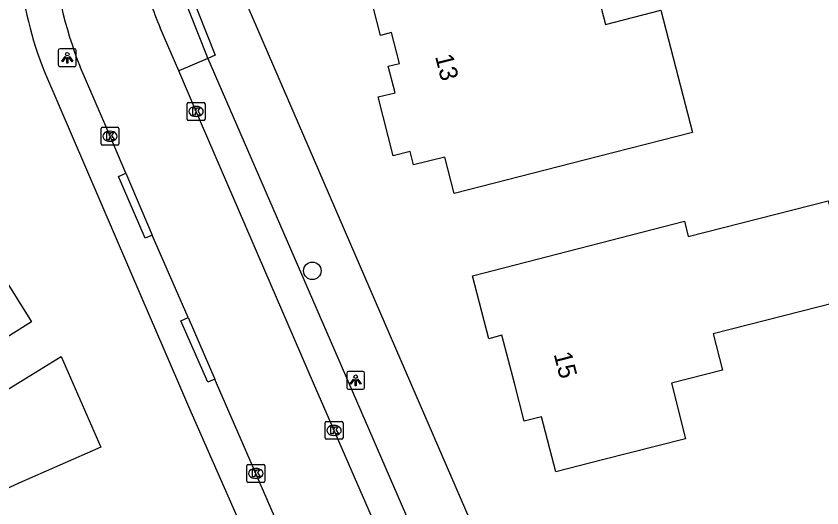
# Model space of a CAD drawing. Extents: x 158838 to 160074, y 386376 to 387776.
# Drawn here: x 159412.68 to 159457.62, y 386743.04 to 386770.49 of the extents above; entities that cross this region are included whole.
import ezdxf

# ---------------------------------------------------------------- set-up
doc = ezdxf.new("R2010")
doc.units = 0
for name, color, linetype in [('IMGEO_Boom', 7, 'Continuous'), ('IMGEO_Kolk', 7, 'Continuous'), ('IMGEO_Lichtpunt', 7, 'Continuous'), ('IMGEO_Pand', 7, 'Continuous'), ('IMGEO_Pand_nummerreeks', 7, 'Continuous'), ('IMGEO_Rijbaan_lokaal_open', 7, 'Continuous'), ('IMGEO_Voetpad_open', 7, 'Continuous')]:
    doc.layers.add(name, color=color, linetype=linetype)

msp = doc.modelspace()

# ---------------------------------------------------------------- linework, layer by layer
at = {"layer": 'IMGEO_Boom'}
msp.add_circle((159429.201, 386756.276), 0.489, dxfattribs=at)
at = {"layer": 'IMGEO_Kolk'}
for p, q in [((159422.213, 386764.743), (159422.213, 386765.595)), ((159422.288, 386765.669), (159423.14, 386765.669)), ((159422.701, 386765.449), (159422.726, 386765.449)), ((159423.214, 386765.595), (159423.214, 386764.743)), ((159423.14, 386764.669), (159422.288, 386764.669)), ((159422.724, 386764.889), (159422.699, 386764.889)), ((159417.414, 386763.361), (159417.414, 386764.213)), ((159417.489, 386764.287), (159418.341, 386764.287)), ((159418.415, 386764.213), (159418.415, 386763.361)), ((159417.902, 386764.067), (159417.927, 386764.067)), ((159418.341, 386763.287), (159417.489, 386763.287)), ((159417.925, 386763.507), (159417.9, 386763.507)), ((159429.909, 386746.941), (159429.909, 386747.793)), ((159429.984, 386747.867), (159430.836, 386747.867)), ((159430.397, 386747.647), (159430.422, 386747.647)), ((159430.91, 386747.793), (159430.91, 386746.941)), ((159430.42, 386747.087), (159430.395, 386747.087)), ((159430.836, 386746.867), (159429.984, 386746.867)), ((159425.546, 386744.537), (159425.546, 386745.389)), ((159425.621, 386745.463), (159426.473, 386745.463)), ((159426.034, 386745.243), (159426.059, 386745.243)), ((159426.547, 386745.389), (159426.547, 386744.537)), ((159426.473, 386744.463), (159425.621, 386744.463)), ((159426.057, 386744.683), (159426.032, 386744.683))]:
    msp.add_line(p, q, dxfattribs=at)
for points in [[(159422.213, 386764.743), (159422.213, 386765.595)], [(159422.288, 386765.669), (159423.14, 386765.669)], [(159423.214, 386765.595), (159423.214, 386764.743)], [(159422.534, 386765.369), (159422.657, 386765.369), (159422.657, 386765.218), (159422.787, 386765.369), (159422.951, 386765.369), (159422.805, 386765.218), (159422.958, 386764.969), (159422.806, 386764.969), (159422.721, 386765.133), (159422.657, 386765.066), (159422.657, 386764.969), (159422.534, 386764.969), (159422.534, 386765.369)], [(159423.14, 386764.669), (159422.288, 386764.669)], [(159417.414, 386763.361), (159417.414, 386764.213)], [(159417.489, 386764.287), (159418.341, 386764.287)], [(159418.415, 386764.213), (159418.415, 386763.361)], [(159417.735, 386763.987), (159417.858, 386763.987), (159417.858, 386763.836), (159417.988, 386763.987), (159418.152, 386763.987), (159418.006, 386763.836), (159418.159, 386763.587), (159418.007, 386763.587), (159417.922, 386763.751), (159417.858, 386763.684), (159417.858, 386763.587), (159417.735, 386763.587), (159417.735, 386763.987)], [(159418.341, 386763.287), (159417.489, 386763.287)], [(159429.909, 386746.941), (159429.909, 386747.793)], [(159429.984, 386747.867), (159430.836, 386747.867)], [(159430.23, 386747.567), (159430.353, 386747.567), (159430.353, 386747.416), (159430.483, 386747.567), (159430.647, 386747.567), (159430.501, 386747.416), (159430.654, 386747.167), (159430.502, 386747.167), (159430.417, 386747.331), (159430.353, 386747.264), (159430.353, 386747.167), (159430.23, 386747.167), (159430.23, 386747.567)], [(159430.91, 386747.793), (159430.91, 386746.941)], [(159430.836, 386746.867), (159429.984, 386746.867)], [(159425.546, 386744.537), (159425.546, 386745.389)], [(159425.621, 386745.463), (159426.473, 386745.463)], [(159426.547, 386745.389), (159426.547, 386744.537)], [(159425.867, 386745.163), (159425.99, 386745.163), (159425.99, 386745.012), (159426.12, 386745.163), (159426.284, 386745.163), (159426.138, 386745.012), (159426.291, 386744.763), (159426.139, 386744.763), (159426.054, 386744.927), (159425.99, 386744.86), (159425.99, 386744.763), (159425.867, 386744.763), (159425.867, 386745.163)], [(159426.473, 386744.463), (159425.621, 386744.463)]]:
    msp.add_lwpolyline(points, dxfattribs=at)
for centre, start, end in [((159422.29, 386765.593), 91.552, 178.448), ((159422.29, 386765.593), 91.552, 178.448), ((159423.138, 386765.593), 1.552, 88.448), ((159423.138, 386765.593), 1.552, 88.448), ((159422.29, 386764.745), 181.552, 268.448), ((159422.29, 386764.745), 181.552, 268.448), ((159423.138, 386764.745), 271.552, 358.448), ((159423.138, 386764.745), 271.552, 358.448), ((159417.491, 386764.211), 91.552, 178.448), ((159417.491, 386764.211), 91.552, 178.448), ((159418.339, 386764.211), 1.552, 88.448), ((159418.339, 386764.211), 1.552, 88.448), ((159417.491, 386763.363), 181.552, 268.448), ((159417.491, 386763.363), 181.552, 268.448), ((159418.339, 386763.363), 271.552, 358.448), ((159418.339, 386763.363), 271.552, 358.448), ((159429.986, 386747.791), 91.552, 178.448), ((159429.986, 386747.791), 91.552, 178.448), ((159430.834, 386747.791), 1.552, 88.448), ((159430.834, 386747.791), 1.552, 88.448), ((159429.986, 386746.943), 181.552, 268.448), ((159429.986, 386746.943), 181.552, 268.448), ((159430.834, 386746.943), 271.552, 358.448), ((159430.834, 386746.943), 271.552, 358.448), ((159425.623, 386745.387), 91.552, 178.448), ((159425.623, 386745.387), 91.552, 178.448), ((159426.471, 386745.387), 1.552, 88.448), ((159426.471, 386745.387), 1.552, 88.448), ((159425.623, 386744.539), 181.552, 268.448), ((159425.623, 386744.539), 181.552, 268.448), ((159426.471, 386744.539), 271.552, 358.448), ((159426.471, 386744.539), 271.552, 358.448)]:
    msp.add_arc(centre, 0.0765, start, end, dxfattribs=at)
for centre, major_axis, ratio, start_param, end_param in [((159422.7, 386765.169), (-0.387, 0.002), 0.722429, 4.712389, 7.853982), ((159422.725, 386765.169), (-0.39, 0.002), 0.717154, 1.570796, 4.712389), ((159417.901, 386763.787), (-0.387, 0.002), 0.722429, 4.712389, 7.853982), ((159417.926, 386763.787), (-0.39, 0.002), 0.717154, 1.570796, 4.712389), ((159430.396, 386747.367), (-0.387, 0.002), 0.722429, 4.712389, 7.853982), ((159430.421, 386747.367), (-0.39, 0.002), 0.717154, 1.570796, 4.712389), ((159426.033, 386744.963), (-0.387, 0.002), 0.722429, 4.712389, 7.853982), ((159426.058, 386744.963), (-0.39, 0.002), 0.717154, 1.570796, 4.712389)]:
    msp.add_ellipse(centre, major_axis=major_axis, ratio=ratio, start_param=start_param, end_param=end_param, dxfattribs=at)
at = {"layer": 'IMGEO_Lichtpunt'}
for p, q in [((159415.934, 386768.667), (159415.126, 386768.667)), ((159415.934, 386768.667), (159415.126, 386768.667)), ((159415.032, 386768.572), (159415.032, 386767.765)), ((159415.032, 386768.572), (159415.032, 386767.765)), ((159416.028, 386767.765), (159416.028, 386768.572)), ((159416.028, 386767.765), (159416.028, 386768.572)), ((159415.126, 386767.671), (159415.934, 386767.671)), ((159415.126, 386767.671), (159415.934, 386767.671)), ((159432.022, 386750.659), (159431.214, 386750.659)), ((159432.022, 386750.659), (159431.214, 386750.659)), ((159431.12, 386750.564), (159431.12, 386749.757)), ((159431.12, 386750.564), (159431.12, 386749.757)), ((159432.116, 386749.757), (159432.116, 386750.564)), ((159432.116, 386749.757), (159432.116, 386750.564)), ((159431.214, 386749.663), (159432.022, 386749.663)), ((159431.214, 386749.663), (159432.022, 386749.663))]:
    msp.add_line(p, q, dxfattribs=at)
for points in [[(159415.406, 386768.236), (159415.445, 386768.208), (159415.257, 386767.946), (159415.219, 386767.973), (159415.406, 386768.236)], [(159415.508, 386768.188), (159415.555, 386768.188), (159415.555, 386767.866), (159415.508, 386767.866), (159415.508, 386768.188)], [(159415.618, 386768.208), (159415.656, 386768.235), (159415.843, 386767.973), (159415.804, 386767.945), (159415.618, 386768.208)], [(159431.494, 386750.228), (159431.533, 386750.2), (159431.345, 386749.938), (159431.307, 386749.965), (159431.494, 386750.228)], [(159431.596, 386750.18), (159431.643, 386750.18), (159431.643, 386749.858), (159431.596, 386749.858), (159431.596, 386750.18)], [(159431.706, 386750.2), (159431.744, 386750.227), (159431.931, 386749.965), (159431.892, 386749.937), (159431.706, 386750.2)]]:
    msp.add_lwpolyline(points, dxfattribs=at)
for centre in [(159415.531, 386768.37), (159431.619, 386750.362)]:
    msp.add_circle(centre, 0.0994, dxfattribs=at)
for centre, start, end in [((159415.126, 386768.572), 90, 180), ((159415.126, 386768.572), 90, 180), ((159415.934, 386768.572), 0, 90), ((159415.934, 386768.572), 0, 90), ((159415.126, 386767.765), 180, 270), ((159415.126, 386767.765), 180, 270), ((159415.934, 386767.765), 270, 0), ((159415.934, 386767.765), 270, 360), ((159431.214, 386750.564), 90, 180), ((159431.214, 386750.564), 90, 180), ((159432.022, 386750.564), 0, 90), ((159432.022, 386750.564), 0, 90), ((159431.214, 386749.757), 180, 270), ((159431.214, 386749.757), 180, 270), ((159432.022, 386749.757), 270, 0), ((159432.022, 386749.757), 270, 360)]:
    msp.add_arc(centre, 0.0946, start, end, dxfattribs=at)
at = {"layer": 'IMGEO_Pand'}
for points in [[(159450.395, 386764.004), (159445.154, 386762.654), (159437.116, 386760.584), (159436.593, 386762.615), (159434.84, 386762.19), (159434.659, 386762.935), (159433.709, 386762.693), (159432.87, 386765.985), (159433.812, 386766.218), (159433.435, 386767.706), (159434.067, 386767.853), (159433.622, 386769.573), (159433.002, 386769.412), (159432.589, 386771.007), (159434.328, 386771.456), (159433.513, 386774.643), (159441.544, 386776.698), (159442.369, 386773.498), (159444.502, 386774.048), (159445.541, 386770.018), (159448.638, 386770.816), (159450.395, 386764.004)], [(159391.364, 386761.376), (159391.311, 386761.571), (159395.319, 386762.663), (159408.07, 386766.076), (159409.265, 386761.613), (159408.696, 386761.46), (159408.953, 386760.858), (159410.354, 386757.573), (159410.605, 386756.983), (159411.111, 386757.281), (159413.534, 386753.424), (159408.084, 386750), (159399.715, 386744.742), (159399.521, 386745.082)], [(159459.355, 386754.752), (159451.563, 386752.759), (159452.082, 386750.731), (159449.222, 386750), (159450.003, 386746.897), (159445.373, 386745.713), (159442.777, 386745.051), (159441.976, 386748.126), (159441.019, 386747.878), (159440.468, 386750), (159439.773, 386752.678), (159439.041, 386752.483), (159438.134, 386755.992), (159449.946, 386759.044), (159450.164, 386758.19), (159457.965, 386760.185), (159459.355, 386754.752)], [(159412.77, 386750), (159415.193, 386751.483), (159415.843, 386750), (159417.409, 386746.428), (159412.83, 386744.42), (159411.563, 386743.849), (159409.701, 386748.121), (159412.77, 386750)]]:
    msp.add_lwpolyline(points, dxfattribs=at)
at = {"layer": 'IMGEO_Rijbaan_lokaal_open'}
for points in [[(159421.744, 386767.43), (159420.711, 386769.843)], [(159418.792, 386761.717), (159417.916, 386763.787), (159416.243, 386767.668)], [(159432.995, 386741.426), (159430.408, 386747.366), (159429.269, 386750), (159422.713, 386765.168), (159421.744, 386767.43)], [(159418.792, 386761.717), (159420.265, 386758.263)], [(159422.271, 386753.66), (159420.265, 386758.263)], [(159422.271, 386753.66), (159423.765, 386750.217)], [(159433.61, 386727.506), (159426.056, 386744.954), (159423.859, 386750), (159423.765, 386750.217)]]:
    msp.add_lwpolyline(points, dxfattribs=at)
for centre, radius, start, end in [((159438.426, 386776.384), 23.834, 184.6355, 201.451), ((159432.994, 386775.302), 13.441, 197.3374, 203.9646)]:
    msp.add_arc(centre, radius, start, end, dxfattribs=at)
at = {"layer": 'IMGEO_Voetpad_open'}
for points in [[(159421.917, 386771.833), (159422.344, 386771.948), (159423.783, 386768.311), (159423.379, 386768.136)], [(159423.379, 386768.136), (159423.313, 386768.289), (159421.917, 386771.833)], [(159449.026, 386721.315), (159448.841, 386721.278), (159448.653, 386721.258), (159448.464, 386721.254), (159448.276, 386721.268), (159448.09, 386721.298), (159447.907, 386721.345), (159447.729, 386721.408), (159447.557, 386721.487), (159447.393, 386721.581), (159447.238, 386721.689), (159447.093, 386721.81), (159446.96, 386721.944), (159446.839, 386722.089), (159446.732, 386722.245), (159446.639, 386722.409), (159446.561, 386722.581), (159434.699, 386750), (159425.315, 386771.692)], [(159423.379, 386768.136), (159421.744, 386767.43)], [(159423.379, 386768.136), (159431.233, 386750), (159434.637, 386742.141)], [(159414.254, 386767.377), (159419.683, 386754.749), (159421.725, 386750), (159422.284, 386748.699), (159426.546, 386739.026), (159432.071, 386726.541)], [(159420.265, 386758.263), (159419.883, 386758.101), (159418.39, 386761.541), (159418.792, 386761.717)], [(159423.765, 386750.217), (159423.368, 386750.061), (159421.865, 386753.478), (159422.271, 386753.66)]]:
    msp.add_lwpolyline(points, dxfattribs=at)
msp.add_arc((159434.791, 386775.434), 22.061, 170.8793, 201.421, dxfattribs=at)

# ---------------------------------------------------------------- texts
at = {"layer": 'IMGEO_Pand_nummerreeks'}
for s, rotation, p in [('13', 284.2894, (159436.038, 386768.247)), ('15', 284.5518, (159442.651, 386751.623))]:
    msp.add_text(s, height=1, rotation=rotation, dxfattribs=at).set_placement(p)

doc.saveas('drawing.dxf')
